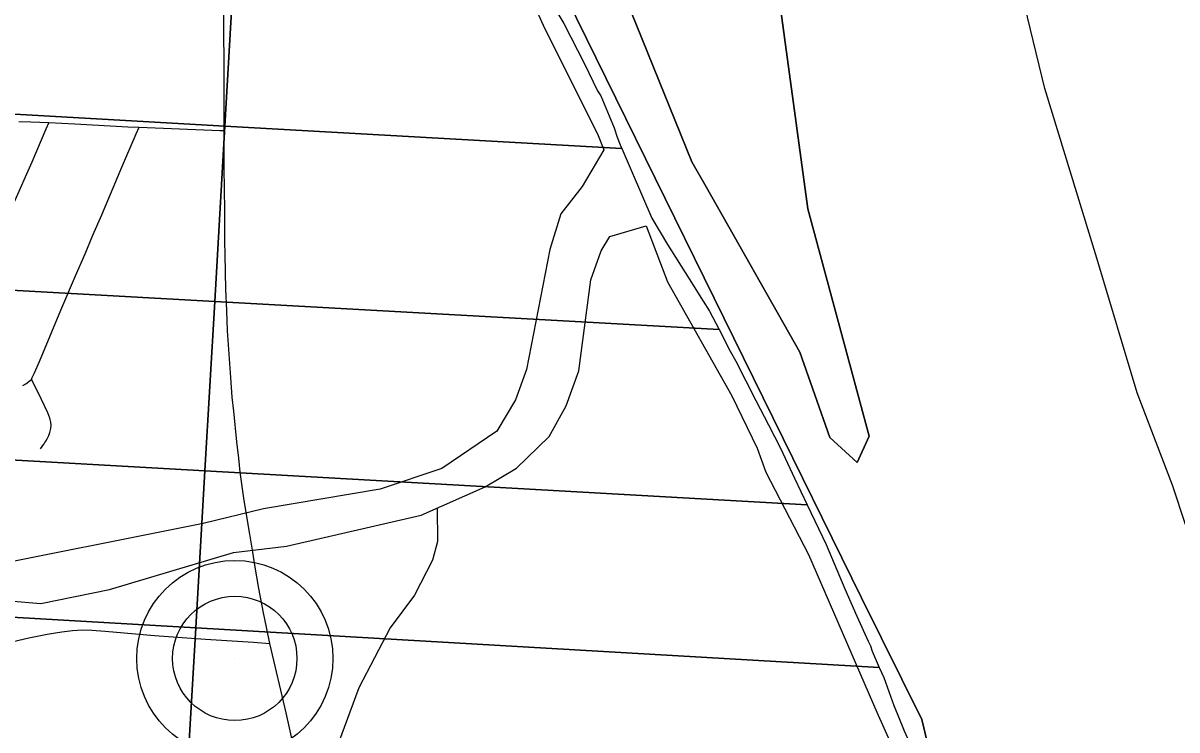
# Model space of a CAD drawing. Extents: x 396.2 to 468.4, y 232.6 to 279.1.
# Drawn here: x 423.645 to 424.52, y 273.535 to 274.071 of the extents above; entities that cross this region are included whole.
import ezdxf

# ---------------------------------------------------------------- set-up
doc = ezdxf.new("R2010")
doc.units = 0
for name, color, linetype in [('GM_X_County_Road', 7, 'Continuous'), ('GM_X_Major_River', 7, 'Continuous'), ('GM_X_Minor_River', 7, 'Continuous'), ('GM_X_Section', 7, 'Continuous'), ('GM_X_State_Route', 7, 'Continuous'), ('GM_X_Township', 7, 'Continuous'), ('GM_X_Township_Road', 7, 'Continuous'), ('GM_X_Unincorporated', 7, 'Continuous'), ('GM_X_Unincorporated_Location', 7, 'Continuous'), ('SH_Cut_Line', 7, 'Continuous')]:
    doc.layers.add(name, color=color, linetype=linetype)

msp = doc.modelspace()

# ---------------------------------------------------------------- linework, layer by layer
at = {"layer": 'GM_X_County_Road'}
msp.add_lwpolyline([(423.64162, 273.99672), (423.65096, 273.99647), (423.6644, 273.99586), (423.6842, 273.99496), (423.72453, 273.99259), (423.73291, 273.99226), (423.7943, 273.98986), (423.79758, 273.98973)], dxfattribs=at)
at = {"layer": 'GM_X_Major_River'}
for points in [[(424.57627, 273.54156), (424.51705, 273.72064), (424.4902, 273.79067), (424.45977, 273.89291), (424.42012, 274.02166), (424.40696, 274.07583), (424.39393, 274.17742), (424.37655, 274.24485), (424.36272, 274.28422), (424.33973, 274.41041), (424.3374, 274.42102), (424.32064, 274.51235), (424.29449, 274.59223), (424.26878, 274.66075), (424.2332, 274.73678), (424.22088, 274.7773), (424.16119, 274.97611), (424.13554, 275.10304), (424.12841, 275.16218)], [(423.85702, 275.14158), (423.87161, 275.03089), (423.88084, 275.00173), (423.88492, 274.94789), (423.89283, 274.88382), (423.89673, 274.79204), (423.89508, 274.74764), (423.89443, 274.72791), (423.90708, 274.55728), (423.91727, 274.49057), (423.9186, 274.45529), (423.93755, 274.37726), (423.96312, 274.2655), (423.98887, 274.18902), (423.99311, 274.17349), (424.04058, 274.06755), (424.08072, 273.98737), (424.08571, 273.97526)], [(424.08571, 273.97526), (424.06922, 273.94747), (424.05307, 273.92651), (424.04452, 273.89952), (424.02686, 273.80837), (424.01867, 273.78555), (424.00443, 273.76157), (423.96261, 273.73325), (423.9158, 273.71779), (423.82739, 273.70285), (423.78169, 273.69157), (423.6015, 273.6556)], [(423.63452, 273.63303), (423.65836, 273.6309), (423.71049, 273.64145), (423.8045, 273.6697), (423.84494, 273.6745), (423.94692, 273.69787), (423.99558, 273.71941), (424.01933, 273.73359), (424.04416, 273.75763), (424.05689, 273.78085), (424.06657, 273.80747), (424.07565, 273.87657), (424.08347, 273.89862), (424.09022, 273.90928), (424.11778, 273.91741)], [(424.11778, 273.91741), (424.1339, 273.87502), (424.18277, 273.78844), (424.20189, 273.74872), (424.20842, 273.73055), (424.24091, 273.66815), (424.29261, 273.54858), (424.31519, 273.49826), (424.37511, 273.32941), (424.39633, 273.25253), (424.41545, 273.14414), (424.43282, 273.07861), (424.44065, 273.0301), (424.44183, 272.95233), (424.44484, 272.81805), (424.45001, 272.77066), (424.45045, 272.7608)]]:
    msp.add_lwpolyline(points, dxfattribs=at)
at = {"layer": 'GM_X_Minor_River'}
msp.add_lwpolyline([(423.95918, 273.70324), (423.95945, 273.67808), (423.95562, 273.66377), (423.94196, 273.63724), (423.92344, 273.61239), (423.89976, 273.56682), (423.88001, 273.51352), (423.85899, 273.46863), (423.85055, 273.43965), (423.83728, 273.41311), (423.83002, 273.37309), (423.8312, 273.29977), (423.81869, 273.26143), (423.79755, 273.23704), (423.78878, 273.23466), (423.76461, 273.23543), (423.72195, 273.22464), (423.71059, 273.22386), (423.66617, 273.22984), (423.62783, 273.22423)], dxfattribs=at)
at = {"layer": 'GM_X_Section'}
for points in [[(422.91159, 274.18511), (423.80623, 274.13332), (423.7981, 273.99324), (422.90334, 274.04415)], [(423.80623, 274.13332), (424.02798, 274.12382), (424.02892, 274.11974), (424.02927, 274.11821), (424.03194, 274.11064), (424.03295, 274.10904), (424.03576, 274.10459), (424.03919, 274.09892), (424.04834, 274.08229), (424.05519, 274.07094), (424.07084, 274.0403), (424.08076, 274.01988), (424.0819, 274.01837), (424.08343, 274.0161), (424.09336, 273.99188), (424.09566, 273.98469), (424.09796, 273.97902), (424.09921, 273.97611), (423.7981, 273.99324)], [(423.7981, 273.99324), (423.79038, 273.86018), (422.89549, 273.90994), (422.90334, 274.04415)], [(424.09921, 273.97611), (424.12202, 273.9234), (424.13384, 273.90336), (424.15022, 273.87728), (424.16089, 273.86026), (424.16584, 273.85271), (424.17318, 273.83889), (423.79038, 273.86018), (423.7981, 273.99324)], [(422.89549, 273.90994), (423.79038, 273.86018), (423.78292, 273.73167), (422.88802, 273.78226)], [(423.79038, 273.86018), (424.17318, 273.83889), (424.18148, 273.82245), (424.18567, 273.81488), (424.20093, 273.785), (424.21047, 273.76647), (424.21963, 273.7487), (424.23031, 273.726), (424.23996, 273.70582), (423.78292, 273.73167)], [(423.78292, 273.73167), (423.776, 273.6125), (422.88112, 273.66435), (422.88802, 273.78226)], [(424.23996, 273.70582), (424.25436, 273.67569), (424.2685, 273.64202), (424.27766, 273.62121), (424.28607, 273.6023), (424.28797, 273.5989), (424.28912, 273.59473), (424.2945, 273.58246), (423.776, 273.6125), (423.78292, 273.73167)], [(422.88112, 273.66435), (423.776, 273.6125), (423.76877, 273.48788), (422.8741, 273.54445)], [(423.776, 273.6125), (424.2945, 273.58246), (424.29791, 273.57468), (424.30556, 273.55349), (424.30862, 273.5463), (424.31358, 273.5342), (424.32122, 273.51717), (424.32466, 273.50999), (424.32924, 273.4975), (424.3434, 273.45966), (424.34623, 273.45137), (423.76877, 273.48788)]]:
    msp.add_lwpolyline(points, close=True, dxfattribs=at)
at = {"layer": 'GM_X_State_Route'}
msp.add_lwpolyline([(423.85073, 273.52078), (423.84463, 273.54806), (423.83225, 273.6007), (423.8297, 273.61301), (423.82736, 273.62394), (423.82392, 273.64227), (423.8208, 273.66003), (423.81916, 273.66983), (423.81691, 273.68358), (423.81273, 273.70909), (423.80978, 273.73066), (423.80854, 273.74128), (423.80711, 273.75351), (423.80478, 273.77692), (423.80372, 273.78753), (423.80248, 273.8024), (423.80131, 273.82017), (423.80016, 273.83776), (423.79945, 273.85329), (423.79886, 273.86945), (423.7982, 273.89554), (423.79811, 273.90549), (423.79799, 273.92911), (423.79764, 273.96149), (423.79758, 273.98973), (423.79752, 274.0117), (423.79752, 274.03828), (423.79723, 274.06753), (423.79679, 274.11232)], dxfattribs=at)
at = {"layer": 'GM_X_Township'}
for points in [[(424.21386, 274.12556), (424.24031, 273.93036), (424.2868, 273.75791), (424.27773, 273.73782), (424.25694, 273.75677), (424.23426, 273.82158), (424.16321, 273.94704), (424.15225, 273.96599), (424.05172, 274.215)], [(424.01279, 274.18126), (424.28113, 273.63511), (424.32686, 273.543), (424.34274, 273.4763), (424.40207, 273.36563), (424.42399, 273.283), (424.44176, 273.1492), (424.47048, 273.01464), (424.48976, 273.01047), (424.51206, 272.99379), (424.50601, 272.88728), (424.53134, 272.77736), (424.52039, 272.67199), (424.48033, 272.53781), (424.45312, 272.45366), (424.438, 272.34904), (424.38661, 272.16596), (424.35109, 272.01889)]]:
    msp.add_lwpolyline(points, dxfattribs=at)
at = {"layer": 'GM_X_Township_Road'}
for points in [[(423.6644, 273.99586), (423.66222, 273.99074), (423.6516, 273.96585), (423.63773, 273.93432)], [(423.64484, 273.79642), (423.64705, 273.79753), (423.64943, 273.79926), (423.65122, 273.80098), (423.65196, 273.80238), (423.65369, 273.80591), (423.65738, 273.81445), (423.6737, 273.85343), (423.6848, 273.87955), (423.69196, 273.89615), (423.69798, 273.91036), (423.70464, 273.9259), (423.71983, 273.96199), (423.73072, 273.98721), (423.73291, 273.99226)], [(423.65816, 273.7484), (423.65936, 273.74996), (423.66, 273.75077), (423.66088, 273.75212), (423.66155, 273.7531), (423.66217, 273.75413), (423.6632, 273.75592), (423.66437, 273.75842), (423.66523, 273.76081), (423.66595, 273.76374), (423.66615, 273.76619), (423.66591, 273.76863), (423.66516, 273.77163), (423.66363, 273.77568), (423.65887, 273.78577), (423.65533, 273.793), (423.65425, 273.79521), (423.65264, 273.79854), (423.65122, 273.80098)], [(423.62871, 273.60007), (423.64929, 273.60483), (423.66329, 273.60768), (423.67433, 273.6095), (423.68234, 273.61047), (423.68978, 273.61086), (423.69722, 273.61071), (423.70714, 273.60998), (423.74465, 273.60664), (423.7834, 273.60379), (423.81989, 273.60153), (423.83225, 273.6007)]]:
    msp.add_lwpolyline(points, dxfattribs=at)
at = {"layer": 'GM_X_Unincorporated'}
for radius in [0.0744, 0.04716]:
    msp.add_circle((423.80561, 273.58925), radius, dxfattribs=at)
at = {"layer": 'GM_X_Unincorporated_Location'}
msp.add_line((423.80561, 273.58925), (423.80561, 273.58925), dxfattribs=at)
at = {"layer": 'SH_Cut_Line'}
for points in [[(424.05172, 274.215), (424.15225, 273.96599), (424.16321, 273.94704), (424.23426, 273.82158), (424.25694, 273.75677), (424.27773, 273.73782), (424.2868, 273.75791), (424.24031, 273.93036), (424.21386, 274.12556)], [(424.35109, 272.01889), (424.38661, 272.16596), (424.438, 272.34904), (424.45312, 272.45366), (424.48033, 272.53781), (424.52039, 272.67199), (424.53134, 272.77736), (424.50601, 272.88728), (424.51206, 272.99379), (424.48976, 273.01047), (424.47048, 273.01464), (424.44176, 273.1492), (424.42399, 273.283), (424.40207, 273.36563), (424.34274, 273.4763), (424.32686, 273.543), (424.28113, 273.63511), (424.01279, 274.18126)]]:
    msp.add_lwpolyline(points, dxfattribs=at)

doc.saveas('drawing.dxf')
